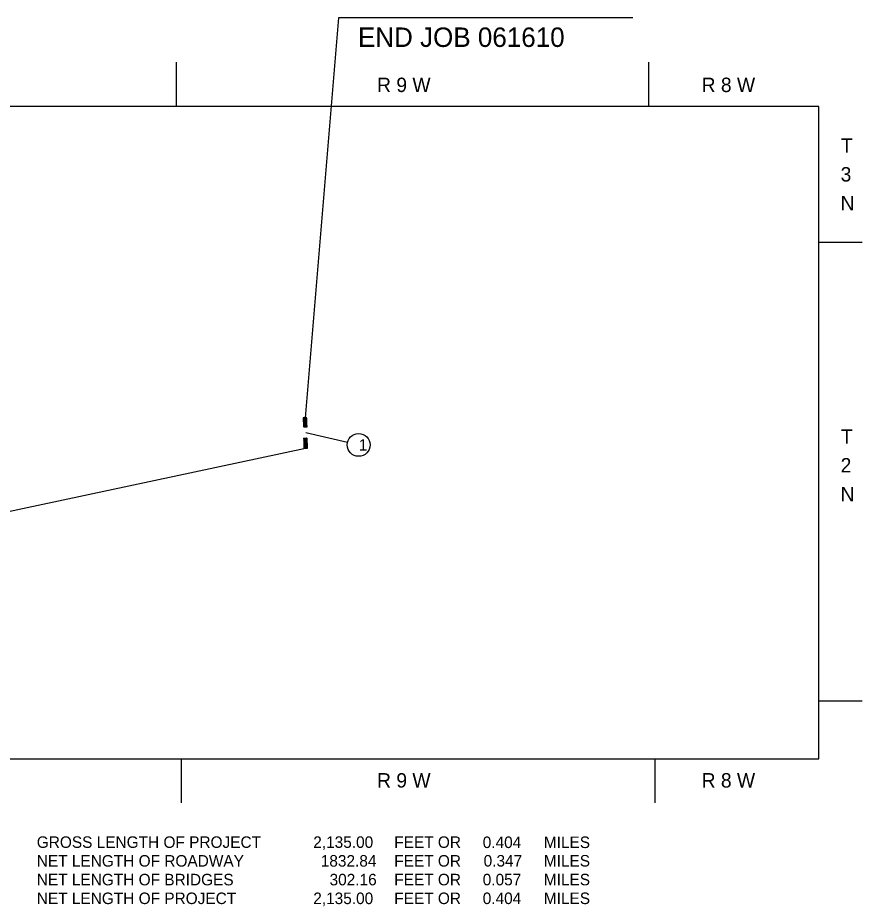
# Model space of a CAD drawing. Extents: x 1127717 to 1741049, y 2026793 to 2244711.
# Drawn here: x 1294002 to 1352643, y 2056440 to 2118098 of the extents above; entities that cross this region are included whole.
import ezdxf

# ---------------------------------------------------------------- set-up
doc = ezdxf.new("R2010")
doc.units = 0
for name, color, linetype in [('1', 7, 'Continuous'), ('2', 7, 'Continuous'), ('R_Draft', 7, 'Continuous')]:
    doc.layers.add(name, color=color, linetype=linetype)

msp = doc.modelspace()

# ---------------------------------------------------------------- linework, layer by layer
at = {"layer": '1'}
for p, q in [((1304994, 2115008), (1304994, 2111942)), ((1337810, 2115008), (1337810, 2111942)), ((1349634, 2102525), (1352643, 2102525)), ((1349634, 2070689), (1352643, 2070689)), ((1305347, 2066677), (1305347, 2063612)), ((1338244, 2066677), (1338244, 2063612))]:
    msp.add_line(p, q, dxfattribs=at)
msp.add_lwpolyline([(1349634, 2111942), (1278363, 2111942), (1278363, 2066677), (1349634, 2066677)], close=True, dxfattribs=at)
at = {"layer": 'R_Draft'}
for p, q in [((1316276, 2118098), (1313952, 2090343)), ((1336713, 2118098), (1316276, 2118098)), ((1314077, 2090346), (1313827, 2090341)), ((1313827, 2090306), (1313863, 2090342)), ((1313827, 2090320), (1313848, 2090341)), ((1313827, 2090334), (1313834, 2090341)), ((1313828, 2090251), (1313920, 2090343)), ((1313828, 2090265), (1313906, 2090342)), ((1313828, 2090278), (1313892, 2090342)), ((1313828, 2090292), (1313877, 2090342)), ((1313829, 2090195), (1313978, 2090344)), ((1313829, 2090209), (1313964, 2090344)), ((1313829, 2090223), (1313949, 2090343)), ((1313829, 2090237), (1313935, 2090343)), ((1313830, 2090140), (1314036, 2090345)), ((1313830, 2090154), (1314021, 2090345)), ((1313830, 2090167), (1314007, 2090344)), ((1313830, 2090181), (1313992, 2090344)), ((1313831, 2090112), (1314064, 2090345)), ((1313831, 2090126), (1314050, 2090345)), ((1313831, 2090098), (1314077, 2090343)), ((1313831, 2090084), (1314077, 2090330)), ((1313832, 2090070), (1314077, 2090316)), ((1313832, 2090056), (1314077, 2090302)), ((1313832, 2090043), (1314078, 2090288)), ((1313833, 2090029), (1314078, 2090274)), ((1313833, 2090015), (1314078, 2090260)), ((1313833, 2090001), (1314078, 2090246)), ((1313833, 2089987), (1314079, 2090232)), ((1313834, 2089973), (1314079, 2090219)), ((1313834, 2089959), (1314079, 2090205)), ((1313834, 2089945), (1314080, 2090191)), ((1313834, 2089931), (1314080, 2090177)), ((1313835, 2089918), (1314080, 2090163)), ((1313835, 2089904), (1314080, 2090149)), ((1313835, 2089890), (1314081, 2090135)), ((1313835, 2089876), (1314081, 2090121)), ((1313836, 2089862), (1314081, 2090107)), ((1313836, 2089848), (1314081, 2090094)), ((1313836, 2089834), (1314082, 2090080)), ((1313836, 2089820), (1314082, 2090066)), ((1313837, 2089807), (1314082, 2090052)), ((1313837, 2089793), (1314082, 2090038)), ((1313837, 2089779), (1314083, 2090024)), ((1313838, 2089765), (1314083, 2090010)), ((1313838, 2089751), (1314083, 2089996)), ((1313838, 2089737), (1314083, 2089983)), ((1313838, 2089723), (1314084, 2089969)), ((1313839, 2089709), (1314084, 2089955)), ((1313839, 2089696), (1314084, 2089941)), ((1313841, 2089684), (1314085, 2089927)), ((1313857, 2089685), (1314085, 2089913)), ((1313872, 2089687), (1314085, 2089899)), ((1313888, 2089688), (1314085, 2089885)), ((1313903, 2089689), (1314086, 2089872)), ((1313919, 2089691), (1314086, 2089858)), ((1313934, 2089692), (1314086, 2089844)), ((1313950, 2089693), (1314086, 2089830)), ((1313965, 2089695), (1314087, 2089816)), ((1313981, 2089696), (1314087, 2089802)), ((1313996, 2089697), (1314087, 2089788)), ((1314012, 2089699), (1314087, 2089774)), ((1314027, 2089700), (1314088, 2089760)), ((1314043, 2089701), (1314088, 2089747)), ((1314058, 2089703), (1314088, 2089733)), ((1314074, 2089704), (1314088, 2089719)), ((1314004, 2089310), (1316898, 2088637)), ((1313854, 2088880), (1313895, 2088920)), ((1313854, 2088894), (1313879, 2088919)), ((1313854, 2088908), (1313864, 2088918)), ((1313855, 2088825), (1313956, 2088925)), ((1313855, 2088838), (1313941, 2088925)), ((1313855, 2088852), (1313926, 2088923)), ((1313855, 2088866), (1313910, 2088922)), ((1313856, 2088769), (1314017, 2088930)), ((1313856, 2088783), (1314002, 2088929)), ((1313856, 2088797), (1313987, 2088927)), ((1313856, 2088811), (1313971, 2088926)), ((1313857, 2088714), (1314079, 2088936)), ((1313857, 2088727), (1314064, 2088934)), ((1313857, 2088741), (1314048, 2088933)), ((1313857, 2088755), (1314033, 2088931)), ((1313858, 2088700), (1314095, 2088937)), ((1313858, 2088686), (1314103, 2088931)), ((1313858, 2088672), (1314104, 2088917)), ((1313859, 2088658), (1314104, 2088903)), ((1313859, 2088644), (1314104, 2088890)), ((1313859, 2088630), (1314104, 2088876)), ((1313859, 2088616), (1314105, 2088862)), ((1313860, 2088602), (1314105, 2088848)), ((1313860, 2088589), (1314105, 2088834)), ((1313860, 2088575), (1314105, 2088820)), ((1313860, 2088561), (1314106, 2088806)), ((1313861, 2088547), (1314106, 2088792)), ((1313861, 2088533), (1314106, 2088778)), ((1313861, 2088519), (1314107, 2088765)), ((1313861, 2088505), (1314107, 2088751)), ((1313862, 2088491), (1314107, 2088737)), ((1313862, 2088478), (1314107, 2088723)), ((1313862, 2088464), (1314108, 2088709)), ((1313862, 2088450), (1314108, 2088695)), ((1313863, 2088436), (1314108, 2088681)), ((1313863, 2088422), (1314108, 2088667)), ((1313863, 2088408), (1314109, 2088654)), ((1313863, 2088394), (1314109, 2088640)), ((1313864, 2088380), (1314109, 2088626)), ((1313864, 2088367), (1314109, 2088612)), ((1313864, 2088353), (1314110, 2088598)), ((1313865, 2088339), (1314110, 2088584)), ((1313865, 2088325), (1314110, 2088570)), ((1313865, 2088311), (1314110, 2088556)), ((1313865, 2088297), (1314111, 2088543)), ((1313866, 2088283), (1314111, 2088529)), ((1313866, 2088269), (1314111, 2088515)), ((1313866, 2088256), (1314112, 2088501)), ((1313866, 2088242), (1314112, 2088487)), ((1313867, 2088228), (1314112, 2088473)), ((1313867, 2088214), (1314112, 2088459)), ((1313881, 2088214), (1314113, 2088445)), ((1313895, 2088214), (1314113, 2088432)), ((1313910, 2088214), (1314113, 2088418)), ((1313924, 2088214), (1314113, 2088404)), ((1313939, 2088215), (1314114, 2088390)), ((1313953, 2088215), (1314114, 2088376)), ((1313967, 2088215), (1314114, 2088362)), ((1313982, 2088216), (1314114, 2088348)), ((1313992, 2088216), (1273629, 2079617)), ((1313867, 2088213), (1314117, 2088218)), ((1313996, 2088216), (1314115, 2088334)), ((1314011, 2088216), (1314115, 2088320)), ((1314025, 2088216), (1314115, 2088307)), ((1314039, 2088217), (1314115, 2088293)), ((1314054, 2088217), (1314116, 2088279)), ((1314068, 2088217), (1314116, 2088265)), ((1314083, 2088217), (1314116, 2088251)), ((1314097, 2088218), (1314117, 2088237)), ((1314111, 2088218), (1314117, 2088223))]:
    msp.add_line(p, q, dxfattribs=at)
msp.add_circle((1317672, 2088457), 794, dxfattribs=at)

# ---------------------------------------------------------------- texts
at = {"layer": '2'}
for s, p in [('GROSS LENGTH OF PROJECT', (1295322, 2060489)), ('2,135.00', (1314520, 2060489)), ('0.404', (1326289, 2060479)), ('NET LENGTH OF ROADWAY', (1295322, 2059189)), ('1832.84', (1315043, 2059189)), ('0.347', (1326352, 2059194)), ('NET LENGTH OF BRIDGES', (1295322, 2057889)), ('302.16', (1315654, 2057889)), ('0.057', (1326289, 2057890)), ('NET LENGTH OF PROJECT', (1295322, 2056589)), ('2,135.00', (1314520, 2056589)), ('0.404', (1326289, 2056591))]:
    msp.add_text(s, height=800, dxfattribs=at).set_placement(p)
for s, p in [('FEET OR', (1320144, 2060489)), ('MILES', (1330533, 2060479)), ('FEET OR', (1320144, 2059189)), ('MILES', (1330533, 2059194)), ('FEET OR', (1320144, 2057889)), ('MILES', (1330533, 2057890)), ('FEET OR', (1320144, 2056589)), ('MILES', (1330533, 2056591))]:
    msp.add_text(s, height=800, rotation=360, dxfattribs=at).set_placement(p)
at = {"layer": 'R_Draft'}
for s, height, p in [('END JOB 061610', 1350, (1317626, 2116073)), ('R 9 W', 1000, (1318954, 2112942)), ('R 8 W', 1000, (1341491, 2112942)), ('T', 1000, (1351162, 2108734)), ('3', 1000, (1351143, 2106734)), ('N', 1000, (1351134, 2104734)), ('T', 1000, (1351162, 2088542)), ('1', 800, (1317680, 2088052)), ('2', 1000, (1351144, 2086542)), ('N', 1000, (1351134, 2084542)), ('R 9 W', 1000, (1318954, 2064677)), ('R 8 W', 1000, (1341491, 2064677))]:
    msp.add_text(s, height=height, dxfattribs=at).set_placement(p)

doc.saveas('drawing.dxf')
